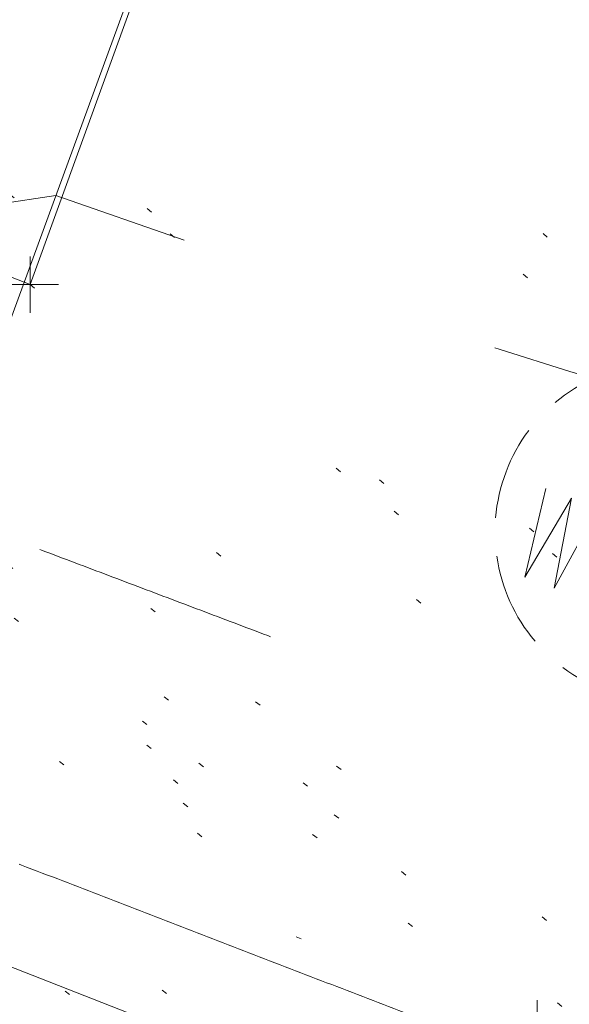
# Model space of a CAD drawing. Extents: x 413123 to 1465301, y 377724 to 504150.
# Tile 144 of 656: x 1462338 to 1462348, y 433617 to 433635. Entities that reach past the tile are written whole.
import ezdxf

# ---------------------------------------------------------------- set-up
doc = ezdxf.new("R2010")
doc.units = 0
doc.header["$MEASUREMENT"] = 0
for name, pattern in [('DGN Style 1', [8.732639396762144, 0.01453018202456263, -8.71810921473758]), ('DGN Style 2', [14.530182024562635, 8.71810921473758, -5.812072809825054]), ('DGN Style 3', [20.34225483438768, 14.53018202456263, -5.812072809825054]), ('DGN Style 5', [10.171127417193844, 4.35905460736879, -5.812072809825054]), ('gasex', [0])]:
    doc.linetypes.add(name, pattern=pattern)
for name, color, linetype, lineweight in [('BD_X_Canopy', 40, 'DGN Style 2', 0), ('DT_X_Contour_Minor', 136, 'DGN Style 3', 0), ('DT_X_Terrain_Ground_Line', 92, 'DGN Style 3', 13), ('GT_X_Wells', 1, 'DGN Style 3', 0), ('GT_X_Wells (Construction)', 1, 'DGN Style 3', 0), ('PV_X_Curb', 120, 'DGN Style 1', 0), ('PV_X_EOP', 7, 'DGN Style 3', 0), ('PV_X_Walk', 120, 'DGN Style 5', 0), ('UT_X_Gas', 40, 'gasex', 0)]:
    doc.layers.add(name, color=color, linetype=linetype, lineweight=lineweight)
doc.layers.add('SV_Observation (Construction)', color=97, linetype='DGN Style 1', lineweight=0, transparency=0.9)
doc.layers.add('SV_X_Shot_Marker (Construction)', color=40, linetype='Continuous', lineweight=0, transparency=0.5)

# ---------------------------------------------------------------- blocks, each defined once
blk = doc.blocks.new('MWELL')
at = {"layer": 'GT_X_Wells', "color": 1, "linetype": 'Continuous', "lineweight": 0, "flags": 128}
for points in [[(-0.02966666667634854, 0.03674999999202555), (-0.02966666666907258, 0.1167499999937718), (7.275957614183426e-12, 0.03674999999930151), (0.02958333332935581, 0.1167500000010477), (0.02958333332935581, 0.03674999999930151)], [(-0.1118295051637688, -0.001371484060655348), (-0.10135343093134, -0.08137148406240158), (-0.08757901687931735, -0.001371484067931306), (-0.07379605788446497, -0.08137148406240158), (-0.0627731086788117, -0.001371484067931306)], [(-0.00269376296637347, -0.001371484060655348), (-0.04072721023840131, -0.001371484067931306), (-0.04072721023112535, -0.08137148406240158), (5.770188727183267e-05, -0.08137148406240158)], [(0.01934359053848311, -0.001371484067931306), (0.01934359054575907, -0.08137148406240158), (0.05737703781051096, -0.08137148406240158)], [(0.0794143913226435, -0.001371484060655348), (0.07941439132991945, -0.08137148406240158), (0.1174478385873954, -0.08137148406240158)], [(-0.04072721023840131, -0.04105898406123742), (-0.01371671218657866, -0.04105898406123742)]]:
    blk.add_lwpolyline(points, dxfattribs=at)
at = {"layer": 'GT_X_Wells', "color": 1, "linetype": 'Continuous', "lineweight": 0}
for start, end in [(73.9409388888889, 105.9366472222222), (118.9865638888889, 150.9577611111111), (28.98656388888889, 60.95776111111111), (164.0021277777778, 196.0590611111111), (344.0021277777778, 15.99787222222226), (208.9865638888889, 240.9577611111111), (298.9865638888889, 331.0134361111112), (253.9409388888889, 285.9366472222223)]:
    blk.add_arc((-4.012884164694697e-05, -5.582842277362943e-07), 0.14999625, start, end, dxfattribs=at)
at = {"layer": 'GT_X_Wells (Construction)', "color": 1, "linetype": 'Continuous', "lineweight": 30}
blk.add_point((0, -7.275957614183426e-12), dxfattribs=at)
blk = doc.blocks.new('SVPT_3352')
at = {"layer": 'SV_X_Shot_Marker (Construction)', "transparency": 33554495}
for p, q in [((0, 0.02499999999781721), (0, -0.02500000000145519)), ((-0.02499999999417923, 0), (0.02500000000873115, 0))]:
    blk.add_line(p, q, dxfattribs=at)
blk.add_point((0, 0), dxfattribs=at)
blk = doc.blocks.new('SVPT_3359')
at = {"layer": 'SV_X_Shot_Marker (Construction)', "transparency": 33554495}
for p, q in [((0, 0.02499999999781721), (0, -0.02500000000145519)), ((-0.02499999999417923, 0), (0.02499999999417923, 0))]:
    blk.add_line(p, q, dxfattribs=at)
blk.add_point((0, 0), dxfattribs=at)
blk = doc.blocks.new('*U5554', base_point=(1463158.719041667, 433438.2508333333, 579.5851666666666))
at = {"layer": 'DT_X_Contour_Minor', "elevation": 570.9999999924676, "flags": 128}
blk.add_lwpolyline([(1462397.192655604, 433613.2414393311), (1462397.979299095, 433612.9662527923), (1462398.059399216, 433612.9253113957), (1462397.962566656, 433612.9204242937), (1462397.688801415, 433612.9515914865), (1462397.238103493, 433613.018812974), (1462395.800332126, 433613.246142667), (1462395.302657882, 433613.326998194), (1462394.887963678, 433613.3990675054), (1462394.556249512, 433613.4623506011), (1462394.307515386, 433613.5168474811), (1462393.754864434, 433613.6504575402), (1462393.251333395, 433613.7882096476), (1462392.15522849, 433614.1012584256), (1462390.466549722, 433614.589603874), (1462388.185297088, 433615.2532459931), (1462381.311858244, 433617.2566872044), (1462378.803863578, 433617.9967704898), (1462376.43495871, 433618.7144394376), (1462374.205143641, 433619.4096940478), (1462372.114418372, 433620.0825343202), (1462366.724604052, 433621.8468892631), (1462364.810074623, 433622.4893386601), (1462363.108847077, 433623.0934206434), (1462361.620921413, 433623.6591352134), (1462360.346297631, 433624.1864823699), (1462354.895757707, 433626.557911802), (1462354.892734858, 433626.5535680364), (1462354.758616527, 433626.5853237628), (1462354.35755704, 433626.682452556), (1462353.689556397, 433626.8449544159), (1462352.754614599, 433627.0728293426), (1462349.905514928, 433627.7676599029), (1462348.796832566, 433628.0562235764), (1462347.607610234, 433628.400791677), (1462346.337847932, 433628.8013642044), (1462344.987545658, 433629.257941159), (1462338.498208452, 433631.5193106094), (1462336.988130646, 433631.2970503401), (1462336.62556669, 433631.2649095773), (1462336.185051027, 433631.2637416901), (1462335.666583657, 433631.2935466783), (1462335.070164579, 433631.3543245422), (1462333.375778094, 433631.5576960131), (1462332.384105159, 433631.7177862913), (1462330.67987622, 433632.0455285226), (1462328.263091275, 433632.5409227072), (1462325.133750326, 433633.2039688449), (1462308.867528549, 433636.6893720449), (1462306.688447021, 433636.3111741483), (1462306.259478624, 433636.2352278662), (1462305.906465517, 433636.1694738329), (1462305.6294077, 433636.1139120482), (1462305.428305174, 433636.0685425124), (1462304.993305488, 433635.9611467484), (1462304.72880127, 433635.9195141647), (1462304.26153838, 433635.8751632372), (1462303.591516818, 433635.8280939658), (1462302.718736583, 433635.7783063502), (1462298.172658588, 433635.5396213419), (1462293.764505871, 433637.2643129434), (1462292.910305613, 433637.5991080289), (1462292.236913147, 433637.8643397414), (1462291.744328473, 433638.0600080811), (1462291.432551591, 433638.1861130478), (1462290.399477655, 433638.6122883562), (1462290.35516906, 433638.7966110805), (1462290.344276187, 433638.8368610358), (1462290.330586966, 433638.8786154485), (1462290.314101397, 433638.9218743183), (1462290.294819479, 433638.9666376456), (1462290.239672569, 433639.0880124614), (1462290.218065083, 433639.1433992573), (1462290.194602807, 433639.2185285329), (1462290.169285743, 433639.3134002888), (1462290.14211389, 433639.4280145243), (1462290.067182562, 433639.7599757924), (1462289.880512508, 433639.936057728), (1462289.376700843, 433640.2153325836), (1462288.555747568, 433640.5978003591), (1462287.417652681, 433641.0834610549), (1462283.959877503, 433642.5161468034), (1462282.79720996, 433642.9959824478), (1462281.902538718, 433643.36097507), (1462281.275863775, 433643.6111246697), (1462280.917185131, 433643.746431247), (1462280.318037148, 433643.9541247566), (1462279.986524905, 433644.0783359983), (1462279.441349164, 433644.2951995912), (1462278.682509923, 433644.6047155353), (1462277.710007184, 433645.0068838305), (1462274.831781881, 433646.2028690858), (1462273.794976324, 433646.6116468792), (1462272.84322863, 433646.9409913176), (1462271.9765388, 433647.1909024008), (1462271.194906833, 433647.3613801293), (1462269.223965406, 433647.7100762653), (1462268.387841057, 433647.889580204), (1462267.35767408, 433648.1665699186), (1462266.133464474, 433648.5410454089), (1462264.715212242, 433649.0130066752), (1462260.674482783, 433650.4015510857), (1462259.338833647, 433650.8599582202), (1462258.362433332, 433651.1937713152), (1462257.745281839, 433651.4029903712), (1462257.487379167, 433651.4876153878), (1462257.278637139, 433651.5471567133), (1462257.146409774, 433651.5873181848), (1462256.906284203, 433651.663146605), (1462256.558260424, 433651.7746419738), (1462256.102338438, 433651.9218042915), (1462254.742682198, 433652.3617930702), (1462254.296213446, 433652.5060720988), (1462253.976549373, 433652.6089176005), (1462253.783689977, 433652.6703295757), (1462253.717635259, 433652.6903080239), (1462253.710562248, 433652.6883391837), (1462253.708133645, 433652.6875465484), (1462253.706152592, 433652.6866452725), (1462253.704619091, 433652.6856353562), (1462253.703533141, 433652.6845167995), (1462253.69950966, 433652.6790433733), (1462253.546283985, 433652.6618972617), (1462253.513196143, 433652.6526287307), (1462253.479600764, 433652.6321714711), (1462253.445497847, 433652.600525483), (1462253.410887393, 433652.5576907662), (1462253.248187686, 433652.3316883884)], dxfattribs=at)

msp = doc.modelspace()

# ---------------------------------------------------------------- linework, layer by layer
at = {"layer": 'BD_X_Canopy'}
msp.add_polyline3d([(1462340.481591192, 433636.6593892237, 585.5716744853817), (1462338.043381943, 433629.9427403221, 585.6416192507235), (1462304.155593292, 433642.972499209, 585.567440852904), (1462306.168283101, 433648.4646890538, 585.5923998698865)], dxfattribs=at)
at = {"layer": 'PV_X_Curb'}
msp.add_rational_spline([(1462986.948577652, 433397.8690401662, 570.9936709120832), (1462988.782588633, 433398.3319412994, 570.9946523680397), (1462990.616599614, 433398.7948424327, 570.9956338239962), (1462992.450610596, 433399.2577435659, 570.9966152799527), (1462994.691186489, 433399.8778665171, 571.0123392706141), (1462996.549190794, 433398.4805271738, 570.9967567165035), (1462996.574826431, 433396.1560666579, 570.9620266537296), (1462997.523097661, 433392.0761500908, 570.9664077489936), (1462998.471368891, 433387.9962335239, 570.9707888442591), (1462999.419640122, 433383.9163169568, 570.9751699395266), (1463000.330381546, 433379.7090842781, 570.9705226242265), (1463001.241122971, 433375.5018515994, 570.9658753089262), (1463002.151864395, 433371.2946189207, 570.9612279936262), (1463002.161414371, 433370.7988290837, 570.9216598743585), (1463002.170964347, 433370.3030392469, 570.8820917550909), (1463002.180514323, 433369.80724941, 570.8425236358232), (1463002.217255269, 433368.1656458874, 570.8230392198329), (1463001.426991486, 433366.7263549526, 570.8457641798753), (1463000.022674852, 433365.8772214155, 570.9045748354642), (1462998.618358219, 433365.0280878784, 570.9633854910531), (1462996.978409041, 433364.9979272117, 571.0424341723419), (1462995.544743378, 433365.7948667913, 571.1204196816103), (1462989.745839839, 433368.0127432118, 571.0955303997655), (1462983.9469363, 433370.2306196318, 571.0706411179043), (1462978.14803276, 433372.4484960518, 571.0457518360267), (1462972.902905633, 433374.4922165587, 571.041428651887), (1462967.657778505, 433376.5359370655, 571.0371054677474), (1462962.412651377, 433378.5796575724, 571.0327822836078), (1462959.692093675, 433379.6115993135, 571.0350110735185), (1462956.971535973, 433380.6435410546, 571.0372398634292), (1462954.250978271, 433381.6754827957, 571.0394686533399), (1462953.180844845, 433382.1382386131, 570.9776457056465), (1462952.110711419, 433382.6009944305, 570.9158227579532), (1462951.040577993, 433383.0637502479, 570.8539998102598), (1462945.56926211, 433385.2204071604, 570.8554334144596), (1462940.097946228, 433387.3770640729, 570.8568670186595), (1462934.626630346, 433389.5337209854, 570.8583006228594), (1462929.363794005, 433391.5837736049, 570.8830950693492), (1462924.100957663, 433393.6338262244, 570.9078895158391), (1462918.838121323, 433395.6838788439, 570.932683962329), (1462918.050200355, 433395.9825492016, 571.0284213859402), (1462917.262279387, 433396.2812195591, 571.1241588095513), (1462916.474358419, 433396.5798899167, 571.2198962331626), (1462910.512614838, 433398.9350188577, 571.2155607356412), (1462904.550871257, 433401.2901477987, 571.2112252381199), (1462898.589127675, 433403.6452767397, 571.2068897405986), (1462893.247201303, 433405.718435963, 571.2327550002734), (1462887.905274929, 433407.7915951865, 571.2586202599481), (1462882.563348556, 433409.8647544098, 571.2844855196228), (1462875.125355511, 433412.7879245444, 571.2877162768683), (1462867.687362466, 433415.7110946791, 571.290947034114), (1462860.24936942, 433418.6342648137, 571.2941777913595), (1462853.221542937, 433421.3678929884, 571.3133071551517), (1462846.193716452, 433424.1015211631, 571.332436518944), (1462839.165889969, 433426.8351493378, 571.3515658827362), (1462832.53329925, 433429.4194985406, 571.361832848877), (1462825.900708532, 433432.0038477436, 571.372099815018), (1462819.268117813, 433434.5881969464, 571.382366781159), (1462818.004572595, 433435.0966256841, 571.3826673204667), (1462816.741027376, 433435.6050544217, 571.3829678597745), (1462815.477482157, 433436.1134831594, 571.3832683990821), (1462814.78573489, 433436.3622004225, 571.291588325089), (1462814.093987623, 433436.6109176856, 571.199908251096), (1462813.402240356, 433436.8596349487, 571.1082281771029), (1462807.611049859, 433439.1231266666, 571.0778290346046), (1462801.819859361, 433441.3866183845, 571.0474298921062), (1462796.028668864, 433443.6501101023, 571.0170307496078), (1462790.540801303, 433445.7714793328, 571.0059630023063), (1462785.052933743, 433447.8928485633, 570.9948952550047), (1462779.565066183, 433450.0142177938, 570.9838275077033), (1462779.302554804, 433450.142499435, 571.0470226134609), (1462779.040043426, 433450.2707810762, 571.1102177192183), (1462778.777532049, 433450.3990627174, 571.1734128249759), (1462772.721492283, 433452.7305136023, 571.1612170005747), (1462766.665452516, 433455.0619644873, 571.1490211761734), (1462760.60941275, 433457.3934153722, 571.1368253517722), (1462757.975635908, 433458.4476392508, 571.1187813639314), (1462755.341859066, 433459.5018631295, 571.1007373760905), (1462752.708082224, 433460.5560870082, 571.0826933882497), (1462749.413115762, 433461.7863544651, 571.0252508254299), (1462746.118149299, 433463.0166219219, 570.9678082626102), (1462742.823182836, 433464.2468893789, 570.9103656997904), (1462737.496369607, 433466.2065803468, 570.849653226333), (1462732.169556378, 433468.1662713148, 570.7889407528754), (1462726.842743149, 433470.1259622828, 570.728228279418), (1462721.564491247, 433472.1742830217, 570.6760227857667), (1462716.286239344, 433474.2226037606, 570.6238172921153), (1462711.007987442, 433476.2709244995, 570.571611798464), (1462710.565830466, 433476.4142609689, 570.6636069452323), (1462710.123673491, 433476.5575974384, 570.7556020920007), (1462709.681516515, 433476.7009339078, 570.8475972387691), (1462702.808955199, 433479.4043505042, 570.7828181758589), (1462695.936393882, 433482.1077671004, 570.7180391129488), (1462689.063832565, 433484.8111836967, 570.6532600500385), (1462681.708673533, 433487.655089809, 570.5984170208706), (1462674.353514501, 433490.4989959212, 570.5435739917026), (1462666.998355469, 433493.3429020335, 570.4887309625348), (1462664.050841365, 433494.517360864, 570.458196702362), (1462661.10332726, 433495.6918196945, 570.4276624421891), (1462658.155813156, 433496.866278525, 570.3971281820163), (1462657.746705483, 433497.0547580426, 570.3375791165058), (1462657.33759781, 433497.2432375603, 570.2780300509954), (1462656.928490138, 433497.4317170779, 570.218480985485), (1462648.68026623, 433500.593662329, 570.180340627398), (1462640.432042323, 433503.75560758, 570.1422002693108), (1462632.183818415, 433506.917552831, 570.1040599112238), (1462624.672433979, 433509.8205165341, 570.1439115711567), (1462617.161049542, 433512.7234802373, 570.1837632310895), (1462609.649665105, 433515.6264439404, 570.2236148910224), (1462609.351162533, 433515.7618124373, 570.2991383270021), (1462609.052659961, 433515.897180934, 570.3746617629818), (1462608.754157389, 433516.0325494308, 570.4501851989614), (1462602.602648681, 433518.4016281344, 570.491857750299), (1462596.451139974, 433520.7707068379, 570.5335303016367), (1462590.299631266, 433523.1397855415, 570.5752028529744), (1462582.402375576, 433526.1887928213, 570.5567757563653), (1462574.505119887, 433529.2378001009, 570.5383486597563), (1462566.607864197, 433532.2868073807, 570.5199215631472), (1462559.846479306, 433534.8858376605, 570.5150722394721), (1462553.085094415, 433537.4848679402, 570.5102229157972), (1462546.323709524, 433540.08389822, 570.5053735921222), (1462544.451499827, 433540.792279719, 570.4828721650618), (1462542.579290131, 433541.500661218, 570.4603707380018), (1462540.707080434, 433542.2090427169, 570.4378693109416), (1462540.425548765, 433542.3117929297, 570.3329348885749), (1462540.144017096, 433542.4145431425, 570.2280004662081), (1462539.862485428, 433542.5172933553, 570.1230660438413), (1462532.674977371, 433545.2607402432, 570.1435040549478), (1462525.487469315, 433548.0041871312, 570.1639420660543), (1462518.299961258, 433550.7476340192, 570.1843800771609), (1462513.382197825, 433552.6374655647, 570.2054318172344), (1462508.464434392, 433554.5272971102, 570.2264835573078), (1462503.546670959, 433556.4171286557, 570.2475352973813), (1462503.102475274, 433556.6097794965, 570.3636594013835), (1462502.658279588, 433556.8024303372, 570.4797835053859), (1462502.214083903, 433556.995081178, 570.5959076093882), (1462494.576211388, 433559.9585777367, 570.614821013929), (1462486.938338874, 433562.9220742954, 570.63373441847), (1462479.300466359, 433565.8855708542, 570.6526478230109), (1462473.035562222, 433568.295528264, 570.6182772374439), (1462466.770658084, 433570.7054856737, 570.5839066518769), (1462460.505753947, 433573.1154430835, 570.5495360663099), (1462460.356322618, 433573.15914895, 570.4705810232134), (1462460.20689129, 433573.2028548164, 570.3916259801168), (1462460.057459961, 433573.2465606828, 570.3126709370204), (1462452.637668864, 433576.1274019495, 570.3299173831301), (1462445.217877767, 433579.0082432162, 570.3471638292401), (1462437.79808667, 433581.8890844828, 570.36441027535), (1462430.722519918, 433584.5851619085, 570.3236014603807), (1462423.646953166, 433587.2812393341, 570.2827926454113), (1462416.571386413, 433589.9773167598, 570.241983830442), (1462416.179754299, 433590.121601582, 570.3451180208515), (1462415.788122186, 433590.2658864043, 570.4482522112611), (1462415.396490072, 433590.4101712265, 570.5513864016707), (1462407.556832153, 433593.4259186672, 570.5176398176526), (1462399.717174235, 433596.441666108, 570.4838932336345), (1462391.877516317, 433599.4574135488, 570.4501466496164), (1462388.527292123, 433600.7726032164, 570.4674632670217), (1462385.177067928, 433602.0877928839, 570.4847798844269), (1462381.826843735, 433603.4029825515, 570.5020965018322), (1462381.579999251, 433603.4901678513, 570.425116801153), (1462381.333154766, 433603.577353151, 570.3481371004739), (1462381.086310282, 433603.6645384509, 570.2711573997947), (1462378.014837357, 433604.8389292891, 570.2577572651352), (1462374.943364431, 433606.0133201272, 570.2443571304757), (1462371.871891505, 433607.1877109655, 570.2309569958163), (1462364.697137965, 433609.949335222, 570.2582988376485), (1462357.522384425, 433612.7109594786, 570.2856406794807), (1462350.347630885, 433615.4725837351, 570.312982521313), (1462349.586411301, 433615.7797956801, 570.3393282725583), (1462348.825191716, 433616.0870076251, 570.3656740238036), (1462348.063972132, 433616.3942195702, 570.3920197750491), (1462347.712058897, 433616.5225502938, 570.4782979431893), (1462347.360145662, 433616.6508810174, 570.5645761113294), (1462347.008232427, 433616.7792117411, 570.6508542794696), (1462341.856557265, 433618.7383665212, 570.7039352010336), (1462336.704882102, 433620.6975213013, 570.7570161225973), (1462331.55320694, 433622.6566760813, 570.8100970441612), (1462322.514479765, 433626.1182178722, 570.8607694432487), (1462313.47575259, 433629.579759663, 570.9114418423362), (1462304.437025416, 433633.0413014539, 570.9621142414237), (1462299.82804484, 433634.8794294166, 570.9899885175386), (1462295.219064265, 433636.7175573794, 571.0178627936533), (1462290.610083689, 433638.5556853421, 571.0457370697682), (1462290.225100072, 433638.6591545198, 570.9621306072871), (1462289.840116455, 433638.7626236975, 570.878524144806), (1462289.455132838, 433638.8660928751, 570.7949176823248), (1462285.959137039, 433640.2274743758, 570.7970018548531), (1462282.46314124, 433641.5888558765, 570.7990860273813), (1462278.967145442, 433642.9502373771, 570.8011701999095), (1462271.833297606, 433645.7166608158, 570.8549129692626), (1462264.69944977, 433648.4830842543, 570.9086557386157), (1462257.565601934, 433651.2495076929, 570.9623985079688), (1462256.281282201, 433651.7243160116, 570.9735965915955), (1462254.996962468, 433652.1991243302, 570.9847946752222), (1462253.712642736, 433652.673932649, 570.995992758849), (1462253.394152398, 433652.797872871, 571.0931722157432), (1462253.07566206, 433652.921813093, 571.1903516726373), (1462252.757171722, 433653.045753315, 571.2875311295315), (1462248.570855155, 433654.6120884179, 571.3480390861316), (1462244.384538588, 433656.1784235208, 571.4085470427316), (1462240.19822202, 433657.7447586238, 571.4690549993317), (1462235.320112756, 433659.6381788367, 571.7635967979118), (1462230.489705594, 433663.5166624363, 571.9941488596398), (1462227.798971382, 433670.8316128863, 571.5581154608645), (1462226.879331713, 433676.9569545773, 571.6996761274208), (1462227.655627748, 433684.4002653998, 572.1359250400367), (1462233.173983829, 433692.753123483, 572.1648585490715), (1462238.885351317, 433695.2945442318, 572.2025083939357), (1462242.840446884, 433695.9559512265, 572.184454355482), (1462248.338793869, 433696.8754347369, 572.159355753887), (1462253.837140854, 433697.7949182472, 572.134257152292), (1462259.335487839, 433698.7144017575, 572.1091585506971), (1462259.477566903, 433698.7300636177, 572.1235905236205), (1462259.619645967, 433698.7457254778, 572.1380224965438), (1462259.761725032, 433698.761387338, 572.1524544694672)], [1, 1, 1, 1, 0.7399006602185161, 0.7399006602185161, 1, 1, 1, 1, 1, 1, 1, 1, 1, 1, 0.9101768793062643, 0.9101768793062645, 1, 0.9101768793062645, 0.9101768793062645, 1, 1, 1, 1, 1, 1, 1, 1, 1, 1, 1, 1, 1, 1, 1, 1, 1, 1, 1, 1, 1, 1, 1, 1, 1, 1, 1, 1, 1, 1, 1, 1, 1, 1, 1, 1, 1, 1, 1, 1, 1, 1, 1, 1, 1, 1, 1, 1, 1, 1, 1, 1, 1, 1, 1, 1, 1, 1, 1, 1, 1, 1, 1, 1, 1, 1, 1, 1, 1, 1, 1, 1, 1, 1, 1, 1, 1, 1, 1, 1, 1, 1, 1, 1, 1, 1, 1, 1, 1, 1, 1, 1, 1, 1, 1, 1, 1, 1, 1, 1, 1, 1, 1, 1, 1, 1, 1, 1, 1, 1, 1, 1, 1, 1, 1, 1, 1, 1, 1, 1, 1, 1, 1, 1, 1, 1, 1, 1, 1, 1, 1, 1, 1, 1, 1, 1, 1, 1, 1, 1, 1, 1, 1, 1, 1, 1, 1, 1, 1, 1, 1, 1, 1, 1, 1, 1, 1, 1, 1, 1, 1, 1, 1, 1, 1, 1, 1, 1, 1, 1, 1, 1, 1, 1, 1, 1, 1, 1, 1, 1, 1, 1, 1, 1, 1, 1, 1, 1, 1, 1, 1, 1, 1, 1, 1], degree=3, knots=[0, 0, 0, 0, 0.0144927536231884, 0.0144927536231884, 0.0144927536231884, 0.02898550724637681, 0.02898550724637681, 0.02898550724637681, 0.04347826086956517, 0.04347826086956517, 0.04347826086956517, 0.05797101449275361, 0.05797101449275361, 0.05797101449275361, 0.072463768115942, 0.072463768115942, 0.072463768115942, 0.0797101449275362, 0.0797101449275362, 0.0797101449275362, 0.08695652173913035, 0.08695652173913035, 0.08695652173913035, 0.1014492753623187, 0.1014492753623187, 0.1014492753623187, 0.1159420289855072, 0.1159420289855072, 0.1159420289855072, 0.1304347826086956, 0.1304347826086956, 0.1304347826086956, 0.144927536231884, 0.144927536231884, 0.144927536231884, 0.1594202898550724, 0.1594202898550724, 0.1594202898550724, 0.1739130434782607, 0.1739130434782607, 0.1739130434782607, 0.1884057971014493, 0.1884057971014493, 0.1884057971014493, 0.2028985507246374, 0.2028985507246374, 0.2028985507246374, 0.2173913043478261, 0.2173913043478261, 0.2173913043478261, 0.2318840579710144, 0.2318840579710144, 0.2318840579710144, 0.2463768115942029, 0.2463768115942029, 0.2463768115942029, 0.2608695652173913, 0.2608695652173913, 0.2608695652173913, 0.2753623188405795, 0.2753623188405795, 0.2753623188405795, 0.289855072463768, 0.289855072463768, 0.289855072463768, 0.3043478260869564, 0.3043478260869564, 0.3043478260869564, 0.3188405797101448, 0.3188405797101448, 0.3188405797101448, 0.3333333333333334, 0.3333333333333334, 0.3333333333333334, 0.3478260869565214, 0.3478260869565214, 0.3478260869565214, 0.36231884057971, 0.36231884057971, 0.36231884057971, 0.3768115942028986, 0.3768115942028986, 0.3768115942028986, 0.3913043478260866, 0.3913043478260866, 0.3913043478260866, 0.4057971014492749, 0.4057971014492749, 0.4057971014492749, 0.4202898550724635, 0.4202898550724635, 0.4202898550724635, 0.4347826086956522, 0.4347826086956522, 0.4347826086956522, 0.4492753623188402, 0.4492753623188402, 0.4492753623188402, 0.4637681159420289, 0.4637681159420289, 0.4637681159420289, 0.4782608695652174, 0.4782608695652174, 0.4782608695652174, 0.4927536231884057, 0.4927536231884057, 0.4927536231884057, 0.507246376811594, 0.507246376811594, 0.507246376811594, 0.5217391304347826, 0.5217391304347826, 0.5217391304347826, 0.5362318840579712, 0.5362318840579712, 0.5362318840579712, 0.5507246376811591, 0.5507246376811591, 0.5507246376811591, 0.5652173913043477, 0.5652173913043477, 0.5652173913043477, 0.5797101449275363, 0.5797101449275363, 0.5797101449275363, 0.5942028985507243, 0.5942028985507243, 0.5942028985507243, 0.6086956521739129, 0.6086956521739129, 0.6086956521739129, 0.6231884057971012, 0.6231884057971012, 0.6231884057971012, 0.6376811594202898, 0.6376811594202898, 0.6376811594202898, 0.652173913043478, 0.652173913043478, 0.652173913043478, 0.6666666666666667, 0.6666666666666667, 0.6666666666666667, 0.6811594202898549, 0.6811594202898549, 0.6811594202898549, 0.6956521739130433, 0.6956521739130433, 0.6956521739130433, 0.7101449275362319, 0.7101449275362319, 0.7101449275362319, 0.7246376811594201, 0.7246376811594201, 0.7246376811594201, 0.7391304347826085, 0.7391304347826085, 0.7391304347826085, 0.7536231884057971, 0.7536231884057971, 0.7536231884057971, 0.7681159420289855, 0.7681159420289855, 0.7681159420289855, 0.782608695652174, 0.782608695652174, 0.782608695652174, 0.7971014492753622, 0.7971014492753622, 0.7971014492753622, 0.8115942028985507, 0.8115942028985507, 0.8115942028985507, 0.8260869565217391, 0.8260869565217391, 0.8260869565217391, 0.8405797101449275, 0.8405797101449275, 0.8405797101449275, 0.8550724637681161, 0.8550724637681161, 0.8550724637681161, 0.8695652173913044, 0.8695652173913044, 0.8695652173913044, 0.8840579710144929, 0.8840579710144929, 0.8840579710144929, 0.8985507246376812, 0.8985507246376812, 0.8985507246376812, 0.9130434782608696, 0.9130434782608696, 0.9130434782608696, 0.927536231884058, 0.927536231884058, 0.927536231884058, 0.9420289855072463, 0.9420289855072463, 0.9420289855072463, 0.9565217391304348, 0.9565217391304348, 0.9565217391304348, 0.9603661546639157, 0.961823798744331, 0.9629761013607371, 0.9656182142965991, 0.9679875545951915, 0.9710144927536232, 0.9710144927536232, 0.9710144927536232, 0.9855072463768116, 0.9855072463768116, 0.9855072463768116, 1, 1, 1, 1], dxfattribs=at)
at = {"layer": 'PV_X_EOP', "extrusion": (-0.01552555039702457, -0.04240207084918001, 0.9989799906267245), "elevation": -40520.06688105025, "flags": 128}
msp.add_lwpolyline([(1224089.343003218, 909078.2047429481), (1224089.343003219, 909088.7864564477)], dxfattribs=at)
at = {"layer": 'PV_X_EOP'}
msp.add_rational_spline([(1462986.747673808, 433398.4157605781, 570.5576825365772), (1462988.641330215, 433398.8529642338, 570.6000923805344), (1462990.534986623, 433399.2901678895, 570.6425022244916), (1462992.428643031, 433399.7273715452, 570.6849120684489), (1462994.864060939, 433400.2634968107, 570.5603909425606), (1462996.87248342, 433398.7807234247, 570.5177479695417), (1462997.079894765, 433396.2934564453, 570.5861563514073), (1462997.995655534, 433392.2270214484, 570.6182835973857), (1462998.911416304, 433388.1605864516, 570.650410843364), (1462999.827177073, 433384.0941514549, 570.6825380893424), (1463000.7542213, 433379.812420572, 570.7260898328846), (1463001.681265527, 433375.5306896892, 570.7696415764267), (1463002.608309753, 433371.2489588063, 570.8131933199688), (1463002.624193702, 433370.7652932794, 570.7948258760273), (1463002.64007765, 433370.2816277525, 570.7764584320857), (1463002.655961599, 433369.7979622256, 570.7580909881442), (1463002.711931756, 433367.9606227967, 570.7590817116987), (1463001.837049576, 433366.3439960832, 570.7660857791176), (1463000.268289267, 433365.3859682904, 570.7772060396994), (1462998.699528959, 433364.4279404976, 570.7883263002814), (1462996.861811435, 433364.3880070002, 570.800550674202), (1462995.252908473, 433365.2769843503, 570.8105680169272), (1462989.506525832, 433367.5128137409, 570.7870245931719), (1462983.76014319, 433369.7486431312, 570.7634811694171), (1462978.013760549, 433371.9844725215, 570.739937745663), (1462973.753188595, 433373.6749187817, 570.6756828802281), (1462969.492616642, 433375.3653650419, 570.6114280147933), (1462965.232044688, 433377.0558113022, 570.5471731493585), (1462965.024948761, 433376.5621241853, 570.5753513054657), (1462964.817852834, 433376.0684370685, 570.603529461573), (1462964.610756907, 433375.5747499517, 570.6317076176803), (1462963.77798105, 433375.9159339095, 570.6214849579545), (1462962.945205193, 433376.2571178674, 570.6112622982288), (1462962.112429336, 433376.5983018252, 570.6010396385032), (1462962.263670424, 433377.0725287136, 570.5611545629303), (1462962.414911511, 433377.5467556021, 570.5212694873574), (1462962.566152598, 433378.0209824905, 570.4813844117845), (1462958.666415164, 433379.5323435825, 570.5506854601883), (1462954.766677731, 433381.0437046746, 570.6199865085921), (1462950.866940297, 433382.5550657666, 570.689287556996), (1462945.426643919, 433384.800536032, 570.7165450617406), (1462939.986347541, 433387.0460062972, 570.7438025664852), (1462934.546051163, 433389.2914765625, 570.77106007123), (1462928.748985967, 433391.4622322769, 570.8019677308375), (1462922.951920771, 433393.6329879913, 570.8328753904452), (1462917.154855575, 433395.8037437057, 570.8637830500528), (1462910.902950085, 433398.2327401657, 570.8705908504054), (1462904.651044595, 433400.6617366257, 570.877398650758), (1462898.399139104, 433403.0907330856, 570.8842064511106), (1462893.028099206, 433405.1738747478, 570.9074437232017), (1462887.657059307, 433407.2570164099, 570.930680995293), (1462882.286019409, 433409.3401580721, 570.9539182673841), (1462874.956129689, 433412.2378813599, 570.9667183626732), (1462867.62623997, 433415.1356046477, 570.9795184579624), (1462860.29635025, 433418.0333279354, 570.9923185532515), (1462853.190243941, 433420.8152141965, 570.9995734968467), (1462846.084137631, 433423.5971004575, 571.0068284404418), (1462838.978031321, 433426.3789867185, 571.014083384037), (1462832.359469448, 433428.9759685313, 571.0172900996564), (1462825.740907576, 433431.5729503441, 571.0204968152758), (1462819.122345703, 433434.1699321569, 571.0237035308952), (1462817.153159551, 433434.9578415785, 571.0209140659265), (1462815.183973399, 433435.7457510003, 571.0181246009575), (1462813.214787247, 433436.533660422, 571.0153351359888), (1462807.42742855, 433438.7663089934, 570.9946115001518), (1462801.640069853, 433440.9989575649, 570.9738878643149), (1462795.852711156, 433443.2316061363, 570.9531642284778), (1462789.987308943, 433445.4499365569, 570.9497298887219), (1462784.12190673, 433447.6682669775, 570.9462955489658), (1462778.256504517, 433449.8865973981, 570.94286120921), (1462772.298238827, 433452.223590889, 570.9013089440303), (1462766.339973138, 433454.5605843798, 570.8597566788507), (1462760.381707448, 433456.8975778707, 570.8182044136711), (1462754.484227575, 433459.1704829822, 570.7648058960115), (1462748.586747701, 433461.4433880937, 570.711407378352), (1462742.689267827, 433463.7162932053, 570.6580088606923), (1462737.334612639, 433465.6978761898, 570.6279872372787), (1462731.97995745, 433467.6794591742, 570.5979656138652), (1462726.625302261, 433469.6610421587, 570.5679439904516), (1462721.380192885, 433471.6738931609, 570.5351029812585), (1462716.135083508, 433473.6867441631, 570.5022619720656), (1462710.889974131, 433475.6995951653, 570.4694209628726), (1462710.418876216, 433475.8820027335, 570.4739995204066), (1462709.9477783, 433476.0644103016, 570.4785780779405), (1462709.476680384, 433476.2468178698, 570.4831566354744), (1462702.628219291, 433478.9209858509, 570.4274849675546), (1462695.779758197, 433481.5951538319, 570.3718132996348), (1462688.931297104, 433484.269321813, 570.316141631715), (1462681.538942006, 433487.1546940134, 570.250920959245), (1462674.146586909, 433490.0400662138, 570.1857002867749), (1462666.754231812, 433492.9254384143, 570.1204796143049), (1462663.718630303, 433494.1291378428, 570.0907660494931), (1462660.683028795, 433495.3328372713, 570.0610524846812), (1462657.647427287, 433496.5365366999, 570.0313389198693), (1462654.386869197, 433497.8030117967, 570.0011782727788), (1462651.126311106, 433499.0694868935, 569.9710176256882), (1462647.865753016, 433500.3359619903, 569.9408569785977), (1462647.641257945, 433499.8818857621, 569.9707209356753), (1462647.416762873, 433499.4278095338, 570.0005848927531), (1462647.192267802, 433498.9737333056, 570.0304488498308), (1462646.351744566, 433499.2883021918, 570.0211982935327), (1462645.51122133, 433499.6028710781, 570.0119477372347), (1462644.670698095, 433499.9174399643, 570.0026971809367), (1462644.850380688, 433500.4009323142, 569.9876227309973), (1462645.030063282, 433500.8844246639, 569.9725482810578), (1462645.209745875, 433501.3679170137, 569.9574738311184), (1462632.96684473, 433506.0797300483, 570.0221978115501), (1462620.723943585, 433510.7915430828, 570.0869217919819), (1462608.48104244, 433515.5033561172, 570.1516457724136), (1462602.384803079, 433517.8643583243, 570.166399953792), (1462596.288563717, 433520.2253605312, 570.1811541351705), (1462590.192324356, 433522.5863627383, 570.1959083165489), (1462582.223911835, 433525.6662655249, 570.1657882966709), (1462574.255499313, 433528.7461683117, 570.135668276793), (1462566.287086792, 433531.8260710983, 570.1055482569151), (1462561.687757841, 433533.571411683, 570.0928375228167), (1462557.088428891, 433535.3167522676, 570.0801267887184), (1462552.48909994, 433537.0620928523, 570.06741605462), (1462552.285343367, 433536.6146619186, 570.0809201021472), (1462552.081586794, 433536.167230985, 570.0944241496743), (1462551.87783022, 433535.7198000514, 570.1079281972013), (1462551.018246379, 433536.0073169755, 570.1107344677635), (1462550.158662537, 433536.2948338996, 570.1135407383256), (1462549.299078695, 433536.5823508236, 570.1163470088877), (1462549.422482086, 433537.0283942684, 570.0797215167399), (1462549.545885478, 433537.4744377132, 570.0430960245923), (1462549.669288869, 433537.9204811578, 570.0064705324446), (1462548.48553195, 433538.4470201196, 570.0482678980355), (1462547.301775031, 433538.9735590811, 570.0900652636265), (1462546.118018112, 433539.5000980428, 570.1318626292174), (1462544.000657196, 433540.337328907, 570.128758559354), (1462541.88329628, 433541.1745597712, 570.1256544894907), (1462539.765935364, 433542.0117906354, 570.1225504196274), (1462532.581629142, 433544.7818467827, 570.1431756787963), (1462525.39732292, 433547.5519029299, 570.163800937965), (1462518.213016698, 433550.3219590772, 570.1844261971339), (1462512.769663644, 433552.3418960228, 570.2189217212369), (1462507.326310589, 433554.3618329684, 570.2534172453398), (1462501.882957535, 433556.381769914, 570.287912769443), (1462494.279784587, 433559.3955007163, 570.295579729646), (1462486.676611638, 433562.4092315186, 570.303246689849), (1462479.07343869, 433565.422962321, 570.3109136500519), (1462472.693989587, 433567.8630853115, 570.289026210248), (1462466.314540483, 433570.3032083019, 570.267138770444), (1462459.93509138, 433572.7433312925, 570.2452513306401), (1462452.494687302, 433575.6099609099, 570.2403267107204), (1462445.054283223, 433578.4765905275, 570.2354020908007), (1462437.613879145, 433581.3432201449, 570.2304774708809), (1462430.190469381, 433584.1964846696, 570.2065518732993), (1462422.767059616, 433587.0497491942, 570.1826262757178), (1462415.343649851, 433589.9030137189, 570.1587006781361), (1462409.23372909, 433592.2170596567, 570.0617893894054), (1462403.123808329, 433594.5311055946, 569.9648781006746), (1462397.013887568, 433596.8451515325, 569.8679668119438), (1462396.807948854, 433596.3858133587, 569.9190457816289), (1462396.60201014, 433595.926475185, 569.9701247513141), (1462396.396071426, 433595.4671370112, 570.0212037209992), (1462395.565910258, 433595.7565821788, 570.0050384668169), (1462394.73574909, 433596.0460273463, 569.9888732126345), (1462393.905587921, 433596.3354725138, 569.9727079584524), (1462394.077001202, 433596.8026169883, 569.9486793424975), (1462394.248414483, 433597.2697614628, 569.9246507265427), (1462394.419827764, 433597.7369059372, 569.9006221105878), (1462389.901993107, 433599.526309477, 569.9635709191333), (1462385.384158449, 433601.3157130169, 570.0265197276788), (1462380.866323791, 433603.1051165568, 570.0894685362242), (1462377.798565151, 433604.3129027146, 570.0985607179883), (1462374.730806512, 433605.5206888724, 570.1076528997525), (1462371.663047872, 433606.7284750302, 570.1167450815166), (1462364.516783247, 433609.4554149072, 570.1488677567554), (1462357.370518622, 433612.1823547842, 570.1809904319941), (1462350.224253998, 433614.9092946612, 570.213113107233), (1462343.972467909, 433617.3221410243, 570.2821559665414), (1462337.72068182, 433619.7349873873, 570.3511988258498), (1462331.468895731, 433622.1478337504, 570.4202416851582), (1462322.355748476, 433625.6502166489, 570.4658331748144), (1462313.24260122, 433629.1525995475, 570.5114246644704), (1462304.129453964, 433632.6549824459, 570.5570161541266), (1462295.674282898, 433635.9358133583, 570.6095324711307), (1462287.219111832, 433639.2166442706, 570.6620487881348), (1462278.763940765, 433642.4974751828, 570.714565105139), (1462271.676514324, 433645.2381758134, 570.7765478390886), (1462264.589087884, 433647.9788764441, 570.8385305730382), (1462257.501661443, 433650.7195770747, 570.9005133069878), (1462255.865163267, 433651.3398271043, 570.9387902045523), (1462254.228665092, 433651.960077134, 570.9770671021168), (1462252.592166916, 433652.5803271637, 571.0153439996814), (1462248.37052129, 433654.1536963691, 571.0840174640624), (1462244.148875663, 433655.7270655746, 571.1526909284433), (1462239.927230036, 433657.3004347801, 571.2213643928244), (1462234.884562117, 433659.2313621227, 571.2845235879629), (1462229.905375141, 433663.2066366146, 571.385315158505), (1462227.264899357, 433670.6942894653, 571.6033687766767), (1462226.275954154, 433676.9603927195, 571.6852195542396), (1462227.18997731, 433684.559234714, 571.7034208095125), (1462232.707239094, 433693.3202768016, 571.8296778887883), (1462238.639299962, 433695.7995807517, 571.7317928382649), (1462242.756408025, 433696.4881682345, 571.7029512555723), (1462248.157710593, 433697.39153761, 571.66511350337), (1462253.559013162, 433698.2949069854, 571.6272757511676), (1462258.96031573, 433699.1982763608, 571.5894379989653), (1462259.215430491, 433699.2389181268, 571.6001680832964), (1462259.470545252, 433699.2795598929, 571.6108981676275), (1462259.725660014, 433699.3202016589, 571.6216282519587)], [1, 1, 1, 1, 0.7719577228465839, 0.7719577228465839, 1, 1, 1, 1, 1, 1, 1, 1, 1, 1, 0.9097119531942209, 0.9097119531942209, 1, 0.909711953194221, 0.9097119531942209, 1, 1, 1, 1, 1, 1, 1, 1, 1, 1, 1, 1, 1, 1, 1, 1, 1, 1, 1, 1, 1, 1, 1, 1, 1, 1, 1, 1, 1, 1, 1, 1, 1, 1, 1, 1, 1, 1, 1, 1, 1, 1, 1, 1, 1, 1, 1, 1, 1, 1, 1, 1, 1, 1, 1, 1, 1, 1, 1, 1, 1, 1, 1, 1, 1, 1, 1, 1, 1, 1, 1, 1, 1, 1, 1, 1, 1, 1, 1, 1, 1, 1, 1, 1, 1, 1, 1, 1, 1, 1, 1, 1, 1, 1, 1, 1, 1, 1, 1, 1, 1, 1, 1, 1, 1, 1, 1, 1, 1, 1, 1, 1, 1, 1, 1, 1, 1, 1, 1, 1, 1, 1, 1, 1, 1, 1, 1, 1, 1, 1, 1, 1, 1, 1, 1, 1, 1, 1, 1, 1, 1, 1, 1, 1, 1, 1, 1, 1, 1, 1, 1, 1, 1, 1, 1, 1, 1, 1, 1, 1, 1, 1, 1, 1, 1, 1, 1, 1, 1, 1, 1, 1, 1, 1, 1, 1, 1, 1, 1, 1, 1, 1, 1], degree=3, knots=[0, 0, 0, 0, 0.01538461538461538, 0.01538461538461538, 0.01538461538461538, 0.03076923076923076, 0.03076923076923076, 0.03076923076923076, 0.04615384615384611, 0.04615384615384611, 0.04615384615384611, 0.06153846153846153, 0.06153846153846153, 0.06153846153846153, 0.07692307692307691, 0.07692307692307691, 0.07692307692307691, 0.08461538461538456, 0.08461538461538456, 0.08461538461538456, 0.09230769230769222, 0.09230769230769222, 0.09230769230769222, 0.1076923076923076, 0.1076923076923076, 0.1076923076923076, 0.1230769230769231, 0.1230769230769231, 0.1230769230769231, 0.1384615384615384, 0.1384615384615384, 0.1384615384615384, 0.1538461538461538, 0.1538461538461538, 0.1538461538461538, 0.1692307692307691, 0.1692307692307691, 0.1692307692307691, 0.1846153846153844, 0.1846153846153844, 0.1846153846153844, 0.2, 0.2, 0.2, 0.2153846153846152, 0.2153846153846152, 0.2153846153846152, 0.2307692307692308, 0.2307692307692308, 0.2307692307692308, 0.2461538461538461, 0.2461538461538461, 0.2461538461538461, 0.2615384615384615, 0.2615384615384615, 0.2615384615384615, 0.2769230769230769, 0.2769230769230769, 0.2769230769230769, 0.2923076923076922, 0.2923076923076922, 0.2923076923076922, 0.3076923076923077, 0.3076923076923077, 0.3076923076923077, 0.3230769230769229, 0.3230769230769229, 0.3230769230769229, 0.3384615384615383, 0.3384615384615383, 0.3384615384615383, 0.3538461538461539, 0.3538461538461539, 0.3538461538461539, 0.3692307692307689, 0.3692307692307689, 0.3692307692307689, 0.3846153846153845, 0.3846153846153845, 0.3846153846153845, 0.4, 0.4, 0.4, 0.4153846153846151, 0.4153846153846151, 0.4153846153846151, 0.4307692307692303, 0.4307692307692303, 0.4307692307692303, 0.4461538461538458, 0.4461538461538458, 0.4461538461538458, 0.4615384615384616, 0.4615384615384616, 0.4615384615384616, 0.4769230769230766, 0.4769230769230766, 0.4769230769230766, 0.4923076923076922, 0.4923076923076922, 0.4923076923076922, 0.5076923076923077, 0.5076923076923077, 0.5076923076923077, 0.523076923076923, 0.523076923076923, 0.523076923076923, 0.5384615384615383, 0.5384615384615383, 0.5384615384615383, 0.5538461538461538, 0.5538461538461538, 0.5538461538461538, 0.5692307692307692, 0.5692307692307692, 0.5692307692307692, 0.5846153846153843, 0.5846153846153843, 0.5846153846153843, 0.5999999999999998, 0.5999999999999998, 0.5999999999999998, 0.6153846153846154, 0.6153846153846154, 0.6153846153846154, 0.6307692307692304, 0.6307692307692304, 0.6307692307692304, 0.646153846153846, 0.646153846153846, 0.646153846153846, 0.6615384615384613, 0.6615384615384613, 0.6615384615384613, 0.6769230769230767, 0.6769230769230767, 0.6769230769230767, 0.6923076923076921, 0.6923076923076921, 0.6923076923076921, 0.7076923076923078, 0.7076923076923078, 0.7076923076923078, 0.7230769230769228, 0.7230769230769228, 0.7230769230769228, 0.7384615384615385, 0.7384615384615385, 0.7384615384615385, 0.7538461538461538, 0.7538461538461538, 0.7538461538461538, 0.769230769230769, 0.769230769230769, 0.769230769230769, 0.7846153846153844, 0.7846153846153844, 0.7846153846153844, 0.7999999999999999, 0.7999999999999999, 0.7999999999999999, 0.8153846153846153, 0.8153846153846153, 0.8153846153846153, 0.8307692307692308, 0.8307692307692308, 0.8307692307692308, 0.846153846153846, 0.846153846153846, 0.846153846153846, 0.8615384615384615, 0.8615384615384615, 0.8615384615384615, 0.8769230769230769, 0.8769230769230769, 0.8769230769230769, 0.8923076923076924, 0.8923076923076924, 0.8923076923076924, 0.9076923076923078, 0.9076923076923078, 0.9076923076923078, 0.9230769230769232, 0.9230769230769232, 0.9230769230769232, 0.9384615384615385, 0.9384615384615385, 0.9384615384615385, 0.9538461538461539, 0.9538461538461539, 0.9538461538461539, 0.9579292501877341, 0.9594756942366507, 0.9606415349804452, 0.9634904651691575, 0.9659966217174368, 0.9692307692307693, 0.9692307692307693, 0.9692307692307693, 0.9846153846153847, 0.9846153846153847, 0.9846153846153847, 1, 1, 1, 1], dxfattribs=at)
at = {"layer": 'PV_X_Walk'}
msp.add_rational_spline([(1462889.311946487, 433423.217351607, 571.9959886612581), (1462889.425297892, 433422.8403560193, 571.9893079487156), (1462889.538649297, 433422.4633604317, 571.9826272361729), (1462889.652000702, 433422.086364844, 571.9759465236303), (1462890.17488185, 433419.1882953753, 571.7080438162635), (1462888.27400433, 433416.9361510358, 571.4661890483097), (1462885.317312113, 433416.9506607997, 571.424430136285), (1462877.86777544, 433419.7788243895, 571.4489809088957), (1462870.418238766, 433422.6069879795, 571.4735316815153), (1462862.968702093, 433425.4351515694, 571.4980824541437), (1462856.042158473, 433428.1811958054, 571.5155641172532), (1462849.115614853, 433430.9272400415, 571.5330457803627), (1462842.189071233, 433433.6732842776, 571.5505274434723), (1462835.491474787, 433436.3099815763, 571.5299064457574), (1462828.793878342, 433438.946678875, 571.5092854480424), (1462822.096281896, 433441.5833761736, 571.4886644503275), (1462819.050256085, 433442.7546353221, 571.4846768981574), (1462816.004230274, 433443.9258944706, 571.4806893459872), (1462812.958204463, 433445.0971536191, 571.4767017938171), (1462808.229460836, 433446.964187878, 571.4838519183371), (1462803.500717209, 433448.831222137, 571.4910020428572), (1462798.771973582, 433450.698256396, 571.4981521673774), (1462793.394009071, 433452.7486920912, 571.4851280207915), (1462788.016044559, 433454.7991277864, 571.4721038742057), (1462782.638080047, 433456.8495634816, 571.4590797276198), (1462776.506538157, 433459.215970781, 571.3731188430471), (1462770.374996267, 433461.5823780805, 571.2871579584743), (1462764.243454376, 433463.9487853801, 571.2011970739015), (1462759.787296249, 433465.7001000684, 571.1740518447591), (1462755.331138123, 433467.4514147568, 571.1469066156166), (1462750.874979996, 433469.2027294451, 571.119761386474), (1462747.483712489, 433470.477559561, 571.1097243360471), (1462744.092444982, 433471.7523896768, 571.0996872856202), (1462740.701177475, 433473.0272197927, 571.0896502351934), (1462736.997464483, 433474.4856105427, 571.0636807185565), (1462733.29375149, 433475.9440012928, 571.0377112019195), (1462729.590038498, 433477.4023920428, 571.0117416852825), (1462724.483646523, 433479.3371770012, 570.9730728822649), (1462719.377254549, 433481.2719619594, 570.9344040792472), (1462714.270862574, 433483.2067469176, 570.8957352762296), (1462706.646262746, 433486.1694243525, 570.8235086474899), (1462699.021662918, 433489.1321017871, 570.7512820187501), (1462691.39706309, 433492.0947792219, 570.6790553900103), (1462684.202887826, 433494.8946724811, 570.6554547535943), (1462677.008712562, 433497.6945657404, 570.6318541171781), (1462669.814537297, 433500.4944589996, 570.6082534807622), (1462664.525978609, 433502.5299730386, 570.5988897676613), (1462659.23741992, 433504.5654870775, 570.5895260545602), (1462653.948861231, 433506.6010011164, 570.5801623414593), (1462647.653369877, 433509.0617122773, 570.585280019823), (1462641.357878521, 433511.5224234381, 570.5903976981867), (1462635.062387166, 433513.9831345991, 570.5955153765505), (1462627.909514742, 433516.7450788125, 570.6202014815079), (1462620.756642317, 433519.5070230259, 570.6448875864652), (1462613.603769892, 433522.2689672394, 570.6695736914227), (1462606.643527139, 433524.9535490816, 570.6792349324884), (1462599.683284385, 433527.6381309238, 570.6888961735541), (1462592.723041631, 433530.322712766, 570.6985574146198), (1462584.903776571, 433533.3534384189, 570.7101028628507), (1462577.08451151, 433536.3841640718, 570.7216483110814), (1462569.26524645, 433539.4148897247, 570.7331937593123), (1462562.555956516, 433541.948748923, 570.6945867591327), (1462555.846666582, 433544.4826081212, 570.655979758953), (1462549.137376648, 433547.0164673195, 570.6173727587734), (1462546.705876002, 433547.9769382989, 570.5973401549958), (1462544.274375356, 433548.9374092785, 570.5773075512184), (1462541.84287471, 433549.8978802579, 570.5572749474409), (1462534.686573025, 433552.2027615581, 570.572922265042), (1462527.53027134, 433554.5076428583, 570.5885695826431), (1462520.373969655, 433556.8125241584, 570.6042169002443), (1462514.852746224, 433558.4682027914, 570.6326023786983), (1462509.331522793, 433560.1238814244, 570.6609878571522), (1462503.810299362, 433561.7795600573, 570.6893733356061), (1462496.291817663, 433564.6533187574, 570.7046317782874), (1462488.773335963, 433567.5270774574, 570.7198902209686), (1462481.254854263, 433570.4008361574, 570.73514866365), (1462474.319891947, 433573.0374990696, 570.7151884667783), (1462467.384929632, 433575.6741619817, 570.6952282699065), (1462460.449967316, 433578.3108248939, 570.6752680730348), (1462453.261012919, 433581.1387933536, 570.7202053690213), (1462446.072058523, 433583.9667618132, 570.7651426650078), (1462438.883104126, 433586.7947302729, 570.8100799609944), (1462431.803203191, 433589.4829255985, 570.7385213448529), (1462424.723302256, 433592.1711209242, 570.6669627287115), (1462417.643401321, 433594.8593162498, 570.59540411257), (1462409.980905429, 433597.8706192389, 570.5744515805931), (1462402.318409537, 433600.8819222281, 570.5534990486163), (1462394.655913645, 433603.8932252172, 570.5325465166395), (1462387.572442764, 433606.5477482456, 570.5787072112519), (1462380.488971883, 433609.2022712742, 570.6248679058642), (1462373.405501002, 433611.8567943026, 570.6710286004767), (1462366.393934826, 433614.5371562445, 570.6530971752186), (1462359.382368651, 433617.2175181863, 570.6351657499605), (1462352.370802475, 433619.8978801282, 570.6172343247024), (1462345.955785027, 433622.3253402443, 570.6846462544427), (1462339.54076758, 433624.7528003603, 570.7520581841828), (1462333.125750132, 433627.1802604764, 570.8194701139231), (1462324.215357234, 433630.6730936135, 570.8857813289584), (1462315.304964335, 433634.1659267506, 570.9520925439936), (1462306.394571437, 433637.6587598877, 571.0184037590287), (1462298.223250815, 433640.8358043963, 571.0891296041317), (1462290.051930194, 433644.0128489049, 571.1598554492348), (1462281.880609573, 433647.1898934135, 571.2305812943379), (1462274.501310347, 433650.0015287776, 571.2898788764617), (1462267.12201112, 433652.8131641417, 571.3491764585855), (1462259.742711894, 433655.6247995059, 571.4084740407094), (1462253.924919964, 433657.8429349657, 571.4624102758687), (1462248.107128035, 433660.0610704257, 571.5163465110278), (1462242.289336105, 433662.2792058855, 571.5702827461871), (1462238.512531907, 433664.2408436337, 571.6671302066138), (1462233.273192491, 433669.0398176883, 571.86565738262), (1462232.006839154, 433681.0517468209, 571.9721790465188), (1462237.808323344, 433688.7301722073, 572.3574638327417), (1462242.382155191, 433690.6082875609, 572.317134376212), (1462244.084780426, 433690.9052532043, 572.3076303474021), (1462249.988754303, 433691.9350026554, 572.2746744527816), (1462255.89272818, 433692.9647521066, 572.2417185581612), (1462261.796702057, 433693.9945015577, 572.2087626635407), (1462262.207240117, 433694.046977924, 572.212787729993), (1462262.617778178, 433694.0994542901, 572.2168127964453), (1462263.028316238, 433694.1519306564, 572.2208378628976)], [1, 1, 1, 1, 0.7601206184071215, 0.7601206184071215, 1, 1, 1, 1, 1, 1, 1, 1, 1, 1, 1, 1, 1, 1, 1, 1, 1, 1, 1, 1, 1, 1, 1, 1, 1, 1, 1, 1, 1, 1, 1, 1, 1, 1, 1, 1, 1, 1, 1, 1, 1, 1, 1, 1, 1, 1, 1, 1, 1, 1, 1, 1, 1, 1, 1, 1, 1, 1, 1, 1, 1, 1, 1, 1, 1, 1, 1, 1, 1, 1, 1, 1, 1, 1, 1, 1, 1, 1, 1, 1, 1, 1, 1, 1, 1, 1, 1, 1, 1, 1, 1, 1, 1, 1, 1, 1, 1, 1, 1, 1, 1, 1, 1, 1, 1, 1, 1, 1, 1, 1, 1, 1, 1, 1, 1], degree=3, knots=[0, 0, 0, 0, 0.02564102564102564, 0.02564102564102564, 0.02564102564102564, 0.05128205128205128, 0.05128205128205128, 0.05128205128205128, 0.07692307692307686, 0.07692307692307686, 0.07692307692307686, 0.1025641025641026, 0.1025641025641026, 0.1025641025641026, 0.1282051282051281, 0.1282051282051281, 0.1282051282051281, 0.1538461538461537, 0.1538461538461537, 0.1538461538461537, 0.1794871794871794, 0.1794871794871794, 0.1794871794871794, 0.2051282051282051, 0.2051282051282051, 0.2051282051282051, 0.2307692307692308, 0.2307692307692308, 0.2307692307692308, 0.2564102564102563, 0.2564102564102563, 0.2564102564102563, 0.2820512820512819, 0.2820512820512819, 0.2820512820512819, 0.3076923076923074, 0.3076923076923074, 0.3076923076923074, 0.3333333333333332, 0.3333333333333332, 0.3333333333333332, 0.3589743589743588, 0.3589743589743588, 0.3589743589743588, 0.3846153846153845, 0.3846153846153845, 0.3846153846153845, 0.4102564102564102, 0.4102564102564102, 0.4102564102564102, 0.4358974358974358, 0.4358974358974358, 0.4358974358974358, 0.4615384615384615, 0.4615384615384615, 0.4615384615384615, 0.4871794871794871, 0.4871794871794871, 0.4871794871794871, 0.5128205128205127, 0.5128205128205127, 0.5128205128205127, 0.5384615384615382, 0.5384615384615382, 0.5384615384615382, 0.5641025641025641, 0.5641025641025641, 0.5641025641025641, 0.5897435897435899, 0.5897435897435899, 0.5897435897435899, 0.6153846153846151, 0.6153846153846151, 0.6153846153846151, 0.6410256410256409, 0.6410256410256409, 0.6410256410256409, 0.6666666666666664, 0.6666666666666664, 0.6666666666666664, 0.6923076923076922, 0.6923076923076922, 0.6923076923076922, 0.7179487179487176, 0.7179487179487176, 0.7179487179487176, 0.7435897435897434, 0.7435897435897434, 0.7435897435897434, 0.7692307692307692, 0.7692307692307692, 0.7692307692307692, 0.7948717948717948, 0.7948717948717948, 0.7948717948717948, 0.8205128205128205, 0.8205128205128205, 0.8205128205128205, 0.8461538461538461, 0.8461538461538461, 0.8461538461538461, 0.8717948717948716, 0.8717948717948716, 0.8717948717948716, 0.8974358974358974, 0.8974358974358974, 0.8974358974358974, 0.923076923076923, 0.923076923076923, 0.923076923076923, 0.9306049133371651, 0.938342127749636, 0.9453513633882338, 0.9487179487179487, 0.9487179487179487, 0.9487179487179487, 0.9743589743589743, 0.9743589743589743, 0.9743589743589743, 1, 1, 1, 1], dxfattribs=at)
at = {"layer": 'SV_Observation (Construction)', "transparency": 33554434}
for p in [(1462258.96031573, 433699.1982763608, 571.5894379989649), (1462259.335487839, 433698.7144017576, 572.1091585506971), (1462242.756408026, 433696.488168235, 571.7029512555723), (1462242.756408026, 433696.488168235, 571.7029512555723), (1462242.840446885, 433695.9559512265, 572.1844543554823), (1462242.840446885, 433695.9559512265, 572.1844543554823), (1462261.796702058, 433693.9945015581, 572.2087626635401), (1462262.686918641, 433693.9339141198, 572.1726041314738), (1462253.388388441, 433692.3269738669, 572.1484483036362), (1462258.783698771, 433691.3954508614, 574.233859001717), (1462244.084780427, 433690.9052532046, 572.3076303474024), (1462244.084780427, 433690.9052532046, 572.3076303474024), (1462247.363286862, 433690.9566588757, 572.198446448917), (1462257.087273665, 433689.7379916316, 572.2880077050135), (1462239.545715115, 433689.1241863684, 572.3158243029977), (1462258.889054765, 433688.0156397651, 572.412699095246), (1462256.940765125, 433687.6865059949, 572.4929801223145), (1462256.35561461, 433686.991550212, 572.6868316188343), (1462259.508987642, 433686.3037208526, 572.5184801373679), (1462248.371057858, 433685.8391898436, 572.7925103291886), (1462259.456209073, 433685.1049093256, 572.2923818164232), (1462261.190732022, 433684.6567152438, 572.3341313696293), (1462251.467496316, 433683.2738379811, 573.0133557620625), (1462285.72638881, 433655.9880524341, 571.8034891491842), (1462306.1682831, 433648.4646890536, 585.5923998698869), (1462305.992894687, 433647.0340056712, 571.2298509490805), (1462309.872487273, 433645.6418889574, 571.2741170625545), (1462304.155593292, 433642.9724992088, 585.5674408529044), (1462330.878221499, 433637.154402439, 571.2169634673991), (1462340.481591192, 433636.659389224, 585.571674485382), (1462340.106466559, 433635.9116491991, 571.2114289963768), (1462338.043381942, 433629.9427403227, 585.6416192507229), (1462333.125750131, 433627.1802604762, 570.8194701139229), (1462336.471892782, 433625.9852085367, 570.7336112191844), (1462331.553206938, 433622.6566760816, 570.810097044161), (1462331.468895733, 433622.14783375, 570.4202416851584)]:
    msp.add_line(p, (1462485.92538, 433509.2721200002, 570.53), dxfattribs=at)
at = {"layer": 'UT_X_Gas'}
msp.add_line((1462243.224665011, 433654.81415237), (1464219.175898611, 432882.1034091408, 589.4131942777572), dxfattribs=at)

# ---------------------------------------------------------------- block references
at = {"layer": 'DT_X_Terrain_Ground_Line'}
msp.add_blockref('*U5554', (1463158.719041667, 433438.2508333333, 579.5851666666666), dxfattribs=at)
at = {"layer": 'GT_X_Wells', "color": 1, "linetype": 'Continuous', "lineweight": 0, "xscale": 20, "yscale": 20, "zscale": 20, "rotation": 339.2153055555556}
msp.add_blockref('MWELL', (1462349.266098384, 433625.5652124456, 570.9034430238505), dxfattribs=at)
at = {"layer": 'SV_X_Shot_Marker (Construction)', "transparency": 33554495, "xscale": 20, "yscale": 20, "zscale": 20}
for name, p in [('SVPT_3359', (1462338.043381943, 433629.9427403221, 585.6416192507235)), ('SVPT_3352', (1462347.008232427, 433616.7792117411, 570.6508542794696))]:
    msp.add_blockref(name, p, dxfattribs=at)

doc.saveas('drawing.dxf')
